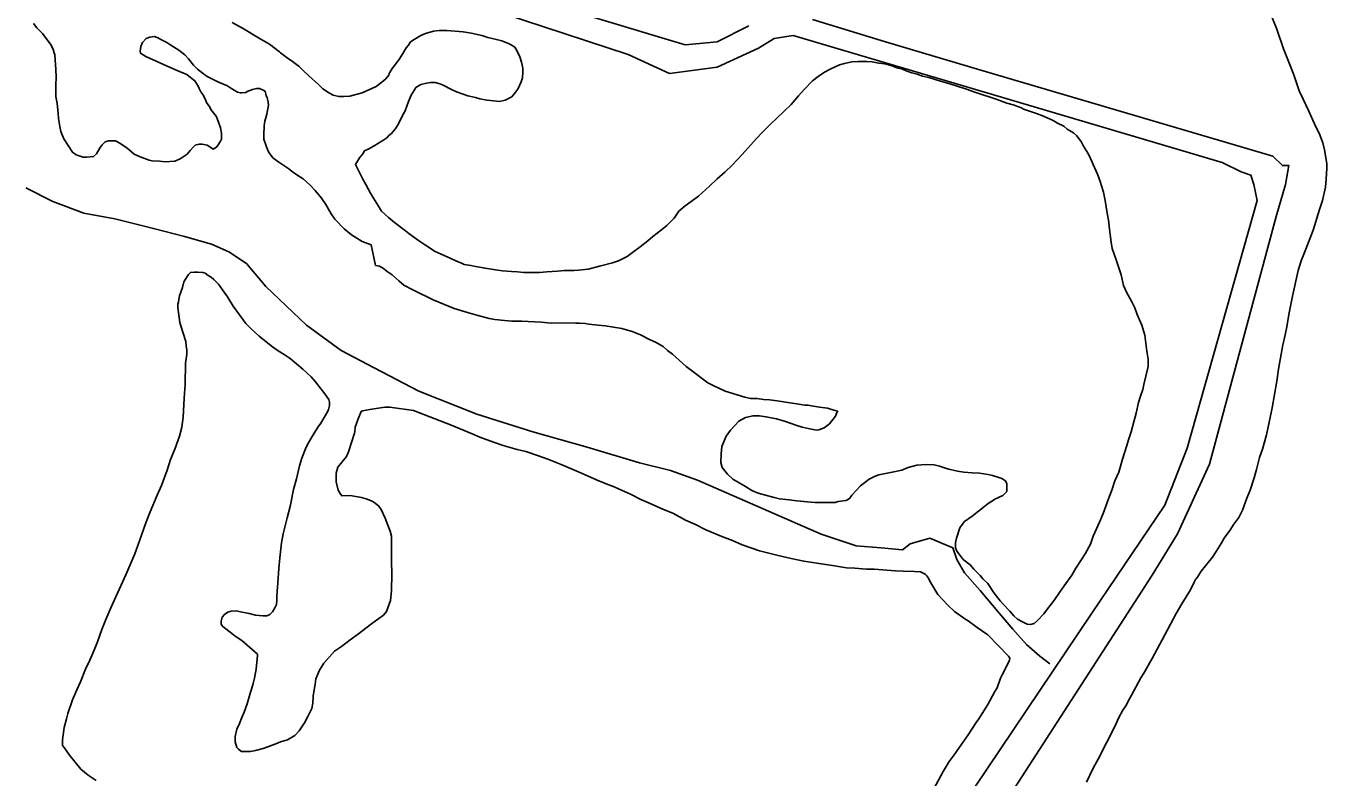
# Model space of a CAD drawing. Extents: x 3355677 to 3393573, y 612928 to 638357.
# Drawn here: x 3376042 to 3378241, y 632391 to 633662 of the extents above; entities that cross this region are included whole.
import ezdxf

# ---------------------------------------------------------------- set-up
doc = ezdxf.new("R2010")
doc.units = 0
for name, color, linetype in [('V-ROAD-CNTR', 7, 'Continuous'), ('V-SITE-VEGE', 7, 'Continuous'), ('V-TOPO-SHOR', 7, 'Continuous')]:
    doc.layers.add(name, color=color, linetype=linetype)

msp = doc.modelspace()

# ---------------------------------------------------------------- linework, layer by layer
at = {"layer": 'V-ROAD-CNTR'}
msp.add_lwpolyline([(3376041.2, 633388.4), (3376087, 633365.5), (3376139.3, 633345.9), (3376191.7, 633336.1), (3376257.1, 633319.7), (3376309.5, 633306.6), (3376355.3, 633293.5), (3376384.7, 633280.4), (3376414.2, 633260.8), (3376446.9, 633221.5), (3376515.6, 633156.1), (3376574.5, 633113.6), (3376630.1, 633084.1), (3376705.4, 633044.8), (3376803.6, 633005.6), (3376898.5, 632976.1), (3376990.1, 632950), (3377078.4, 632923.8), (3377130.8, 632910.7), (3377176.6, 632894.3), (3377386, 632802.7), (3377444.9, 632783.1), (3377487.4, 632779.8), (3377523.4, 632776.5), (3377536.5, 632786.4), (3377569.2, 632796.2), (3377608.5, 632779.8), (3377615, 632760.2), (3377628.1, 632737.3), (3377654.3, 632707.8), (3377687, 632668.6), (3377709.9, 632642.4), (3377732.8, 632616.2), (3377755.7, 632596.6), (3377772.1, 632583.5)], dxfattribs=at)
at = {"layer": 'V-SITE-VEGE'}
for points in [[(3378194.1, 633552.9), (3378184.6, 633579.8), (3378177.7, 633598.2), (3378167.6, 633624), (3378155.9, 633657.2), (3378141.6, 633693.1)], [(3376249.6, 633435.4), (3376234.8, 633441.2), (3376224.7, 633445.3), (3376215.2, 633453.2), (3376210.5, 633457.5), (3376198.9, 633464.8), (3376193, 633468), (3376180.9, 633467.9), (3376175.6, 633466.3), (3376170.4, 633461.1), (3376167.2, 633456.8), (3376160.9, 633446.3), (3376155.7, 633441.5), (3376144.6, 633440.4), (3376138.2, 633440.4), (3376126.6, 633444.6), (3376120.3, 633448.8), (3376105.5, 633471.4), (3376100.2, 633484.1), (3376098.6, 633492.5), (3376096.4, 633505.7), (3376095.9, 633514.7), (3376094.3, 633531), (3376092.1, 633543.2), (3376092.1, 633562.2), (3376092.6, 633575.9), (3376092, 633588.5), (3376090.4, 633613.8), (3376087.2, 633624.4), (3376082.9, 633631.8), (3376077.6, 633639.1), (3376069.2, 633649.7), (3376059.7, 633659.1), (3376054.4, 633666.5)], [(3376389.9, 633668.3), (3376407.8, 633658.4), (3376434.8, 633642.6), (3376453.2, 633631.6), (3376470.2, 633618.4), (3376471.7, 633616.8), (3376482.8, 633608.4), (3376491.8, 633602.1), (3376503.4, 633593.7), (3376509.3, 633587.9), (3376519.8, 633577.9), (3376536.2, 633563.2), (3376543.6, 633556.3), (3376554.7, 633549), (3376561.1, 633545.3), (3376570.6, 633543.2), (3376578.5, 633543.2), (3376589, 633543.8), (3376610.1, 633549.1), (3376633.3, 633560.2), (3376643.3, 633567.1), (3376649.6, 633572.9), (3376654.9, 633579.3), (3376655.4, 633581.9), (3376660.7, 633590.4), (3376664.9, 633596.2), (3376672.7, 633606.8), (3376678.5, 633615.7), (3376684.3, 633625.2), (3376688, 633630), (3376691.7, 633635.3), (3376698, 633639.5), (3376709.1, 633646.4), (3376717, 633649.6), (3376730.7, 633653.8), (3376740.2, 633654.9), (3376752.8, 633654.9), (3376780.8, 633652.4), (3376794, 633650.3), (3376811.9, 633646.1), (3376822.5, 633643), (3376836.7, 633639.3), (3376846.2, 633637.2), (3376857.3, 633632.5), (3376860.5, 633630.9), (3376867.9, 633626.7), (3376871.1, 633620.9), (3376876.4, 633610.4), (3376879, 633601.4), (3376881.7, 633590.9), (3376881.7, 633584), (3376880.7, 633574.5), (3376878.6, 633567.7), (3376873.3, 633556.6), (3376869.6, 633550.8), (3376862.8, 633542.8), (3376858.6, 633540.2), (3376851.7, 633537), (3376842.2, 633534.9), (3376826.9, 633536.4), (3376820.6, 633536.9), (3376809, 633539), (3376801.6, 633541.6), (3376788.4, 633544.3), (3376769.4, 633551.1), (3376762, 633554.2), (3376745.6, 633563.1), (3376739.3, 633565.2), (3376733, 633566.8), (3376725.6, 633566.8), (3376718.7, 633565.7), (3376709.2, 633563.6), (3376706.1, 633561.5), (3376700.8, 633558.3), (3376698.2, 633554.6), (3376692.9, 633545.6), (3376688.2, 633534.5), (3376682.4, 633518.7), (3376678.2, 633510.8), (3376671.4, 633497), (3376666.7, 633489.6), (3376659.3, 633480.7), (3376655.1, 633476.9), (3376651.4, 633473.2), (3376644.6, 633468.5), (3376630.4, 633459.5), (3376620.9, 633454.7), (3376614, 633451), (3376610.9, 633446.3), (3376605.6, 633439.4), (3376598.3, 633428.3), (3376601.4, 633422.5), (3376611, 633403.5), (3376616.3, 633394), (3376623.7, 633379.8), (3376629, 633370.9), (3376637.5, 633357.7), (3376642.8, 633349.3), (3376654.4, 633338.2), (3376664.4, 633329.8), (3376682.9, 633316.1)], [(3376632.4, 633257.5), (3376625, 633292.3), (3376609.6, 633298), (3376591.7, 633309.1), (3376579.5, 633319.1), (3376563.7, 633335.4), (3376557.3, 633344.8), (3376548.3, 633360.6), (3376540.9, 633371.2), (3376530.3, 633384.3), (3376521.9, 633393.3), (3376510.2, 633403.8), (3376505.5, 633406.4), (3376492.8, 633415.4), (3376485.9, 633420.6), (3376469, 633432.2), (3376459, 633439.6), (3376451.6, 633449.6), (3376447.9, 633458), (3376443.6, 633470.7), (3376443.6, 633478), (3376444.1, 633493.3), (3376445.1, 633501.3), (3376448.8, 633513.4), (3376451.4, 633528.7), (3376450.8, 633533.4), (3376449.2, 633541.4), (3376447.6, 633544.5), (3376446, 633551.9), (3376442.3, 633554), (3376436.5, 633556.6), (3376431.3, 633556.6), (3376424.4, 633555), (3376415.5, 633551.3), (3376413.3, 633549.7), (3376406, 633549.2), (3376403.9, 633549.2), (3376399.1, 633550.2), (3376388, 633557), (3376381.1, 633561.8), (3376373.8, 633564.4), (3376365.8, 633568.1), (3376360.5, 633570.7), (3376355.8, 633572.8), (3376347.9, 633577), (3376341.5, 633581.7), (3376331.5, 633589.6), (3376324.6, 633595.9), (3376316.2, 633607), (3376309.8, 633613.8), (3376299.8, 633621.7), (3376286.6, 633630.1), (3376279.7, 633634.3), (3376272.8, 633638), (3376263.3, 633642.7), (3376258.6, 633644.3), (3376250.7, 633643.2), (3376244.9, 633641.1), (3376238.5, 633634.2), (3376235.9, 633627.4), (3376234.4, 633619.5), (3376234.9, 633616.3), (3376243.9, 633610.5), (3376267.6, 633600), (3376280.3, 633594.2), (3376300.9, 633585.3), (3376313.6, 633580.1), (3376319.9, 633575.3), (3376326.8, 633569.6), (3376330, 633565.3), (3376332.6, 633560.6), (3376334.2, 633556.9), (3376337.4, 633551.1), (3376340.6, 633546.4), (3376344.3, 633539), (3376346.9, 633533.2), (3376352.2, 633524.8), (3376354.3, 633521.1), (3376362.8, 633510), (3376366.5, 633501.6), (3376370.2, 633490), (3376371.8, 633481), (3376371.9, 633471), (3376370.3, 633467.3), (3376366.6, 633461.5), (3376363.5, 633457.3), (3376357.7, 633454.1), (3376352.4, 633457.8), (3376348.1, 633460.9), (3376339.2, 633462.5), (3376334.4, 633462.5), (3376327.6, 633460.9), (3376324.9, 633457.7), (3376319.2, 633451.9), (3376313.9, 633445.6), (3376302.3, 633437.6), (3376293.3, 633433.9), (3376277, 633432.8), (3376267, 633433.8), (3376254.8, 633434.3), (3376249.6, 633435.4)], [(3376682.9, 633316.1), (3376688.7, 633311.4), (3376705.1, 633299.3), (3376716.7, 633291.4), (3376733.1, 633280.9), (3376758.5, 633269.9), (3376768, 633265.2), (3376778, 633261), (3376782.2, 633258.9), (3376793.8, 633257.3), (3376798.6, 633256.3), (3376817.6, 633252.6), (3376835, 633250), (3376847.1, 633248.5), (3376862.4, 633246.9), (3376872.5, 633246.4), (3376883, 633245.4), (3376909.4, 633245.4), (3376922, 633246.5), (3376940, 633247.6), (3376951.6, 633248.7), (3376968.5, 633248.7), (3376975.8, 633249.3), (3376991.7, 633250.9), (3377002.7, 633254.1), (3377013.3, 633256.8), (3377033.3, 633261.6), (3377043.3, 633265.3), (3377054.4, 633270.6), (3377058.1, 633272.7), (3377069.1, 633281.2), (3377079.7, 633288.6), (3377092.8, 633299.2), (3377101.3, 633306.6), (3377116, 633317.7), (3377124.9, 633325.1), (3377137.1, 633337.2), (3377139.7, 633340.9), (3377144.9, 633349.4), (3377156, 633358.4), (3377178.6, 633374.3), (3377197.1, 633391.2), (3377209.7, 633403.9), (3377222.9, 633415), (3377235.5, 633427.1), (3377252.3, 633445.1), (3377276.5, 633472.1), (3377285.5, 633481.6), (3377299.7, 633495.9), (3377334.9, 633529.7), (3377347.6, 633544.5), (3377357, 633555.1), (3377371.2, 633569.4), (3377380.7, 633576.8), (3377391.3, 633584.2), (3377402.3, 633590), (3377416.6, 633596.9), (3377425, 633599), (3377437.6, 633601.7), (3377448.2, 633602.2), (3377463, 633602.3), (3377471.9, 633601.8), (3377483.5, 633599.2), (3377493.6, 633598.1), (3377505.2, 633595), (3377513.6, 633591.8), (3377523.1, 633589.2), (3377529.5, 633586.6), (3377539, 633582.9), (3377547.9, 633580.8), (3377556.9, 633577.7), (3377568, 633575.1), (3377587.5, 633568.8), (3377601.8, 633565.1), (3377631.3, 633555.7), (3377647.2, 633550), (3377683.1, 633537.9), (3377699.4, 633532.1), (3377710.5, 633529), (3377724.3, 633523.8), (3377728, 633521.7), (3377749.6, 633514.3), (3377761.7, 633509.6), (3377768.1, 633507), (3377778.1, 633502.3), (3377785.5, 633498.1), (3377796.1, 633492.8), (3377801.9, 633488.1), (3377812.4, 633481.8), (3377817.7, 633476.5), (3377825.7, 633466), (3377829.4, 633459.1), (3377834.7, 633450.2), (3377838.4, 633444.4), (3377843.7, 633432.3), (3377845.8, 633428), (3377852.7, 633411.7), (3377857.5, 633399.6), (3377863.3, 633381.1), (3377866, 633367.4), (3377869.2, 633345.8)], [(3377834.5, 632383.6), (3377845.5, 632406.9), (3377853.9, 632422.2), (3377883.3, 632479.7), (3377888.5, 632491.9), (3377895.9, 632505.1), (3377900.6, 632512.5), (3377906.9, 632524.6), (3377913.8, 632536.8), (3377926.4, 632560), (3377931.1, 632567.9), (3377945.3, 632592.8), (3377966.8, 632632.4), (3377985.7, 632668.8), (3377995.7, 632685.2), (3378009.9, 632709), (3378016.2, 632721.6), (3378018.8, 632726.4), (3378022, 632730.1), (3378028.3, 632740.1), (3378035.6, 632749.1), (3378047.2, 632763.9), (3378053.5, 632773.4), (3378061.9, 632787.2), (3378067.2, 632796.1), (3378076.6, 632809.3), (3378083.5, 632819.9), (3378091.9, 632831), (3378098.2, 632843.7), (3378105.5, 632863.7), (3378110.8, 632877.5), (3378117.6, 632898.1), (3378121.8, 632912.3), (3378127, 632932.4), (3378131.7, 632946.6), (3378138.5, 632970.9), (3378142.7, 632989.4), (3378148.4, 633016.3), (3378156.2, 633061.7), (3378158.8, 633081.7), (3378166.1, 633122.9), (3378168.7, 633132.4), (3378172.9, 633153.5), (3378176.5, 633174.6), (3378182.3, 633205.2), (3378192.2, 633249), (3378197.4, 633264.9), (3378205.3, 633284.9), (3378217.4, 633317.1), (3378228.4, 633352), (3378233.1, 633367.3), (3378238.3, 633389.5), (3378239.3, 633403.7), (3378240.8, 633421.6), (3378240.8, 633429.6), (3378236.6, 633452.8), (3378233.9, 633464.9), (3378227.5, 633481.2), (3378222.2, 633491.8), (3378214.8, 633508.1), (3378209.5, 633519.2), (3378200.5, 633538.7), (3378194.1, 633552.9)], [(3377869.2, 633345.8), (3377871.3, 633333.7), (3377873, 633318.9), (3377874.6, 633309.9), (3377876.2, 633296.8), (3377877.8, 633286.2), (3377884.2, 633266.7), (3377888.9, 633253.5), (3377893.2, 633241.4), (3377896.9, 633223.5), (3377901.7, 633212.4), (3377910.7, 633196.1), (3377916, 633185.6), (3377920.2, 633174.5), (3377927.7, 633156.6), (3377933, 633139.2), (3377936.2, 633112.3), (3377938.4, 633098.6), (3377938.4, 633086.4), (3377934.7, 633070.1), (3377931.1, 633055.8), (3377929.5, 633047.4), (3377925.8, 633036.3), (3377922.2, 633025.7), (3377918, 633007.8), (3377914.9, 632995.1), (3377909.6, 632976.1), (3377906, 632964), (3377901.8, 632951.3), (3377895, 632929.7), (3377889.2, 632907.5), (3377882.4, 632893.2), (3377877.2, 632877.4), (3377871.4, 632862.6), (3377862.5, 632837.8), (3377856.2, 632823), (3377845.7, 632799.8), (3377841, 632786.1), (3377832, 632769.7), (3377825.7, 632760.2), (3377816.3, 632745.4), (3377809.4, 632733.8), (3377796.3, 632715.3), (3377788.9, 632704.2), (3377780, 632692), (3377764.8, 632671.9), (3377762.1, 632668.2), (3377751.6, 632657.1), (3377745.8, 632651.8), (3377739.5, 632650.3), (3377734.2, 632650.8), (3377725.2, 632655), (3377717.8, 632659.2), (3377711.5, 632665), (3377704.6, 632672.9), (3377694, 632683.9), (3377688.2, 632690.2), (3377676.6, 632705.5), (3377672.3, 632712.9), (3377667.6, 632719.7), (3377659.1, 632727.1), (3377654.4, 632732.9), (3377643.8, 632743.9), (3377637.4, 632751.3), (3377625.8, 632760.2), (3377620.5, 632766.6), (3377615.2, 632773.9), (3377613.1, 632779.7), (3377613.1, 632788.7), (3377614.7, 632796.1), (3377620.4, 632813.5), (3377624.1, 632819.3), (3377628.3, 632824.6), (3377640.9, 632833.6), (3377662.5, 632850), (3377668.3, 632854.8), (3377677.3, 632860.6), (3377679.4, 632862.2), (3377693.1, 632868.5), (3377699.4, 632874.9), (3377699.4, 632888.1), (3377697.2, 632893.3), (3377691.4, 632897), (3377684.6, 632899.1), (3377675.6, 632902.2), (3377668.2, 632903.8), (3377653.4, 632905.9), (3377641.3, 632906.9), (3377627, 632907.9), (3377616, 632909.5), (3377601.7, 632912.6), (3377595.9, 632914.7), (3377585.9, 632917.9), (3377576.9, 632920), (3377564.2, 632920.5), (3377555.3, 632920.4), (3377547.4, 632919.4), (3377533.1, 632915.6), (3377522.1, 632911.4), (3377505.7, 632907.7), (3377483.1, 632903.4)], [(3377483.1, 632903.4), (3377475.7, 632900.2), (3377467.2, 632896), (3377452.5, 632884.8), (3377437.8, 632869), (3377434.1, 632863.7), (3377430.4, 632861.1), (3377427.2, 632860), (3377414.6, 632857.9), (3377409.3, 632856.3), (3377375, 632856.2), (3377362.9, 632857.7), (3377344.4, 632859.3), (3377331.8, 632860.8), (3377315.4, 632862.9), (3377306.4, 632865), (3377291.6, 632868.6), (3377279.5, 632872.3), (3377268.4, 632877), (3377257.9, 632883.3), (3377236.2, 632895.9), (3377227.2, 632904.4), (3377218.7, 632915.4), (3377216.1, 632923.9), (3377216.6, 632938.6), (3377217.6, 632951.3), (3377225, 632968.7), (3377232.3, 632978.8), (3377246.5, 632994.1), (3377257.6, 633000.4), (3377270.8, 633003.1), (3377281.3, 633003.1), (3377292.4, 633001.6), (3377310.3, 632997.9), (3377325.6, 632993.2), (3377344.7, 632986.9), (3377353.6, 632983.8), (3377363.7, 632981.7), (3377377.9, 632978.6), (3377381.6, 632979.1), (3377391.1, 632982.8), (3377400, 632989.7), (3377410, 633002.4), (3377412.1, 633008.7), (3377413.7, 633010.8), (3377407.4, 633012.9), (3377396.3, 633016.1), (3377383.1, 633017.6), (3377369.4, 633019.7), (3377363.6, 633021.3), (3377358.3, 633021.3), (3377344.6, 633023.3), (3377333, 633024.9), (3377311.3, 633028.5), (3377298.7, 633030.1), (3377288.1, 633030.6), (3377277.6, 633032.1), (3377266.5, 633032.6), (3377257, 633034.7), (3377223.7, 633044.7), (3377212.6, 633049.9), (3377203.1, 633054.1), (3377194.1, 633058.8), (3377168.8, 633077.8), (3377157.7, 633086.7), (3377134.4, 633107.2), (3377126, 633113.5), (3377118.6, 633120.4), (3377105.9, 633127.7), (3377096.9, 633131.4), (3377080.5, 633140.3), (3377066.3, 633145.6), (3377048.9, 633150.8), (3377020.9, 633155.5), (3377008.8, 633156.5), (3376992.9, 633158.1), (3376986.6, 633159.1), (3376976.6, 633159.6), (3376970.8, 633159.6), (3376953.4, 633160.1), (3376929.6, 633160), (3376912.7, 633161.6), (3376879.5, 633163.1), (3376862.6, 633163), (3376850.5, 633164.1), (3376834.1, 633166.1), (3376824.6, 633167.7), (3376803.5, 633173.5), (3376787.7, 633177.6), (3376765.5, 633184.4), (3376729.6, 633199.1), (3376720.6, 633203.9), (3376705.8, 633211.2), (3376695.3, 633215.9), (3376680.5, 633223.8), (3376672, 633231.2), (3376660.4, 633241.7), (3376652, 633247), (3376646.1, 633252.2), (3376639.3, 633255.9), (3376632.4, 633257.5)], [(3376160.2, 632386.5), (3376146.5, 632395.4), (3376134.3, 632405.4), (3376115.3, 632429.1), (3376106.3, 632442.3), (3376103.1, 632445.4), (3376103.1, 632454.9), (3376106.2, 632476.1), (3376109.9, 632490.8), (3376112.5, 632499.8), (3376120.3, 632522.5), (3376127.7, 632539.4), (3376133.5, 632553.1), (3376142.4, 632574.8), (3376149.2, 632589.6), (3376158.1, 632609.6), (3376162.3, 632620.7), (3376169.7, 632641.8), (3376176.5, 632658.7), (3376184.9, 632678.3), (3376210.1, 632734.2), (3376225.3, 632769.6), (3376233.7, 632791.8), (3376244.1, 632821.9), (3376251.5, 632840.9), (3376263.5, 632868.9), (3376270.9, 632885.3), (3376280.3, 632911.1), (3376286.1, 632929.1), (3376292.9, 632946.5), (3376301.3, 632968.7), (3376305, 632984), (3376307.5, 633000.9), (3376309.1, 633033), (3376310.6, 633056.8), (3376311, 633092.1), (3376313.6, 633107.4), (3376313.6, 633114.3), (3376312.5, 633121.7), (3376312, 633128.5), (3376306.7, 633144.3), (3376301.4, 633160.7), (3376298.1, 633186.5), (3376298.1, 633191.8), (3376299.2, 633195.5), (3376299.7, 633200.2), (3376301.3, 633206), (3376306, 633220.3), (3376308.6, 633229.8), (3376313.8, 633238.8), (3376316, 633241.9), (3376319.6, 633245.7), (3376326.5, 633246.2), (3376331.8, 633246.2), (3376340.7, 633245.7), (3376344.4, 633244.1), (3376349.7, 633240.4), (3376354.5, 633237.3), (3376359.2, 633233.6), (3376367.2, 633225.7), (3376376.7, 633212), (3376382, 633204.1), (3376391.5, 633188.3), (3376413.2, 633159.4), (3376422.2, 633150.4), (3376435.9, 633137.8), (3376444.9, 633130.4), (3376458.1, 633119.9), (3376467.6, 633113.1), (3376478.2, 633106.8), (3376488.2, 633099.9), (3376509.4, 633082), (3376523.7, 633068.9), (3376531.1, 633060.5), (3376540.6, 633048.4), (3376546.9, 633040.5), (3376553.3, 633030.4), (3376554.9, 633026.2), (3376554.9, 633020.4), (3376552.8, 633013.6), (3376551.2, 633009.9), (3376539.7, 632990.9), (3376535.5, 632984.5), (3376531.8, 632978.2), (3376527.1, 632970.8), (3376518.1, 632955.5)], [(3376565.7, 632906), (3376568.9, 632916), (3376583.1, 632934.5), (3376586.7, 632941.9), (3376596.7, 632973.6), (3376597.7, 632976.2), (3376598.2, 632983.6), (3376603, 632997.9), (3376608.2, 633010.5), (3376610.3, 633011.6), (3376623, 633013.7), (3376648.3, 633017.5), (3376656.7, 633017.5), (3376696.8, 633011.8), (3376741.7, 632994.5), (3376761.8, 632986.6), (3376795.6, 632972.5), (3376808.8, 632967.2), (3376832, 632958.3), (3376848.4, 632953.1), (3376871.6, 632946.3), (3376886.4, 632942.6), (3376908, 632935.3), (3376923.8, 632930), (3376946, 632920.6), (3376976.6, 632908), (3376992, 632901.2), (3377011, 632892.3), (3377026.8, 632886.5), (3377035.8, 632882.8), (3377043.2, 632879.7), (3377063.2, 632870.7), (3377081.2, 632861.8), (3377096.5, 632855), (3377119.2, 632844.5), (3377135.1, 632838.2), (3377156.7, 632826.7), (3377173.1, 632819.3), (3377191, 632810.4), (3377218, 632798.8), (3377235.9, 632792), (3377252.3, 632784.7), (3377281.3, 632774.7), (3377313, 632766.9), (3377335.2, 632761.7), (3377356.3, 632757.5), (3377385.8, 632752.8), (3377404.8, 632749.7), (3377428.6, 632746.1), (3377442.8, 632745.6), (3377462.3, 632744), (3377475.5, 632743.5), (3377511.4, 632741), (3377524.6, 632740.5), (3377543.6, 632740), (3377553.6, 632739), (3377561.5, 632735.3), (3377563.6, 632733.2), (3377567.3, 632728.4), (3377569.5, 632723.2), (3377583.2, 632701.1), (3377599.6, 632683.2), (3377611.2, 632672.1), (3377628.7, 632659.5), (3377634, 632656.3), (3377649.3, 632645.3), (3377667.3, 632632.7), (3377702.7, 632596.4), (3377704.8, 632593.2), (3377704.3, 632590), (3377700.6, 632582.6), (3377692.2, 632566.3), (3377689.1, 632559.4), (3377683.3, 632543), (3377679.6, 632536.7), (3377667.5, 632515), (3377652.3, 632490.7), (3377647.6, 632484.4), (3377634.4, 632463.3), (3377610.8, 632429.5), (3377602.3, 632418.4), (3377591.8, 632401.5), (3377557.2, 632336.5)], [(3376518.1, 632955.5), (3376513.9, 632947), (3376507.6, 632931.2), (3376504, 632918.5), (3376498.7, 632896.3), (3376494, 632878.4), (3376488.3, 632849.9), (3376483.1, 632830.4), (3376476.3, 632803.4), (3376473.7, 632788.1), (3376470.6, 632762.8), (3376469, 632744.9), (3376467.5, 632720.1), (3376467, 632713.2), (3376465.5, 632697.9), (3376465.5, 632691.1), (3376465, 632684.2), (3376462.3, 632678.4), (3376458.1, 632671.5), (3376453.9, 632667.3), (3376448.6, 632664.6), (3376441.8, 632664.6), (3376429.7, 632666.2), (3376419.1, 632668.8), (3376404.3, 632671.4), (3376397.5, 632673), (3376388.5, 632672.9), (3376382.7, 632670.8), (3376376.9, 632667.1), (3376373.2, 632662.4), (3376371.7, 632655.5), (3376371.7, 632650.7), (3376373.3, 632648.1), (3376377, 632644.4), (3376386.5, 632637.1), (3376394.9, 632630.2), (3376406.5, 632622.9), (3376433, 632599.7), (3376433, 632597.6), (3376430.9, 632574.4), (3376427.8, 632559.1), (3376425.7, 632550.6), (3376423.6, 632542.7), (3376421, 632535.9), (3376415.2, 632515.8), (3376410.5, 632502.1), (3376406.3, 632492.6), (3376402.7, 632482.5), (3376397.9, 632473), (3376395.3, 632460.9), (3376395.3, 632451.9), (3376398, 632442.4), (3376400.6, 632439.3), (3376405.9, 632435.6), (3376421.2, 632435.6), (3376429.7, 632437.2), (3376442.3, 632440.4), (3376450.2, 632443.1), (3376463.9, 632448.4), (3376471.8, 632451.6), (3376483.4, 632455.3), (3376496.1, 632462.2), (3376503.4, 632470.1), (3376512.4, 632483.9), (3376518.1, 632494.4), (3376525, 632508.2), (3376526.5, 632517.1), (3376527, 632528.7), (3376528.1, 632536.1), (3376530.2, 632549.3), (3376531.7, 632558.3), (3376537.5, 632573.1), (3376544.8, 632584.7), (3376563.3, 632604.8), (3376574.8, 632612.7), (3376589.6, 632624.4), (3376603.8, 632634.4), (3376623.3, 632649.8), (3376634.3, 632657.2), (3376645.9, 632666.2), (3376651.2, 632672), (3376658, 632691), (3376659.6, 632707.3), (3376660, 632736.3), (3376659.4, 632756.4), (3376659.3, 632799.6), (3376657.2, 632808.1), (3376653.5, 632818.1), (3376648.7, 632830.2), (3376641.8, 632844.4), (3376638.1, 632850.2), (3376631.8, 632855.5), (3376626.5, 632858.7), (3376616.5, 632862.8), (3376608.5, 632864.9), (3376589.5, 632868.1), (3376575.3, 632868), (3376572.7, 632871.7), (3376569.5, 632877.5), (3376565.8, 632891.2), (3376565.7, 632906)]]:
    msp.add_lwpolyline(points, dxfattribs=at)
at = {"layer": 'V-TOPO-SHOR'}
for points in [[(3377424.6, 632046.2), (3377843.4, 632669.1), (3377966.9, 632851.7), (3378004.5, 632948.4), (3378122.7, 633367.2), (3378117.3, 633394.1), (3378111.9, 633410.2), (3378095.8, 633415.6), (3378063.6, 633431.7), (3377338.7, 633646.5), (3377306.4, 633641.1), (3377279.6, 633625), (3377209.8, 633592.8), (3377129.2, 633582), (3377059.4, 633614.2), (3376635.2, 633753.9), (3376592.2, 633786.1), (3376463.4, 633834.4), (3376366.7, 633936.4), (3376286.2, 634017), (3376243.2, 634049.2), (3376205.6, 634065.3), (3376119.7, 634097.5), (3375733.1, 634221)], [(3376694.3, 633770), (3377156.1, 633630.4), (3377209.8, 633635.7), (3377263.5, 633662.6)], [(3377370.9, 633673.3), (3377494.4, 633635.7), (3377655.5, 633587.4), (3378149.5, 633442.4), (3378165.6, 633426.3), (3378176.4, 633426.3), (3378171, 633394.1), (3378154.9, 633340.4), (3378042.1, 632921.5), (3377988.4, 632803.4), (3377945.5, 632733.6), (3377671.6, 632309.4), (3377585.5, 632188)]]:
    msp.add_lwpolyline(points, dxfattribs=at)

doc.saveas('drawing.dxf')
